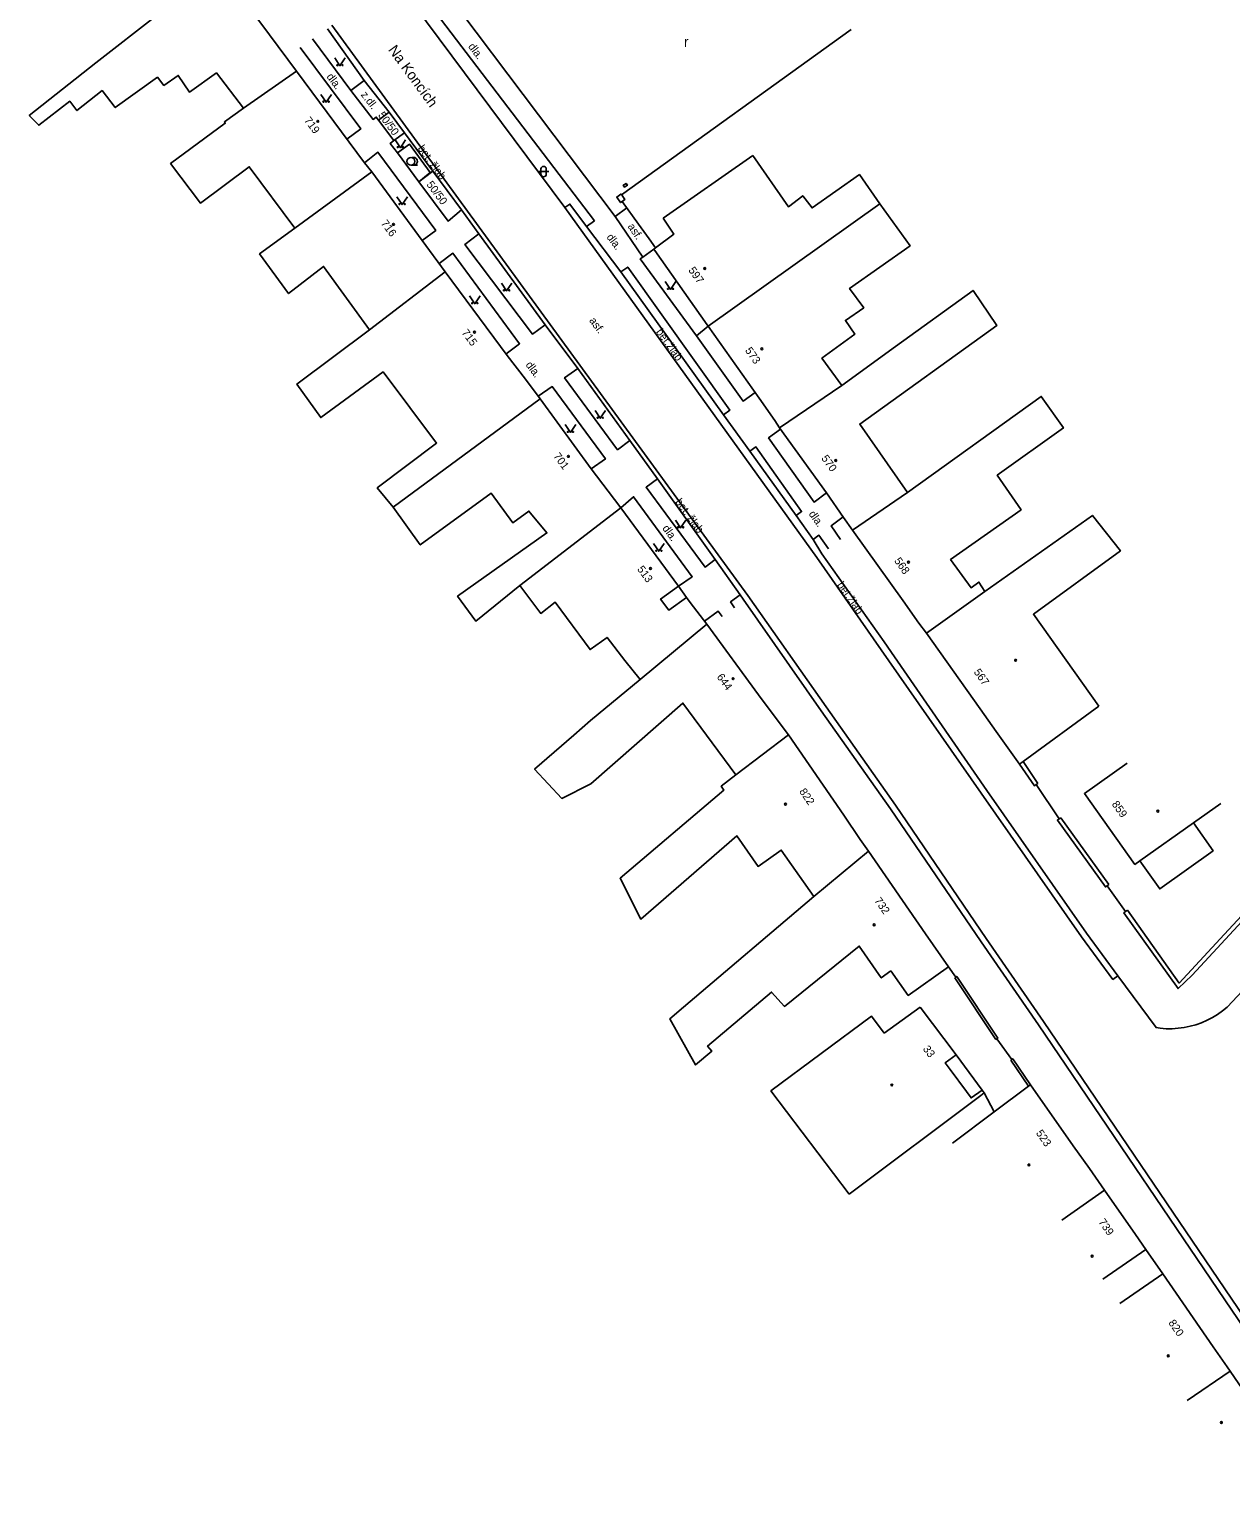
# Model space of a CAD drawing. Extents: x -577457 to -568404, y -1208466 to -1201387.
# Drawn here: x -573806.6 to -573691.6, y -1206482.1 to -1206342.6 of the extents above; entities that cross this region are included whole.
import ezdxf

# ---------------------------------------------------------------- set-up
doc = ezdxf.new("R2010")
doc.units = 0
for name, color, linetype in [('BUDOVY_MĚŘ', 7, 'Continuous'), ('BUDOVY_NEMĚŘ', 7, 'Continuous'), ('NÁZVY_ULIC_TOK_SMĚR', 7, 'Continuous'), ('OBVOD_PILÍŘE', 7, 'Continuous'), ('POMOC_POPIS', 7, 'Continuous'), ('ROZHRANÍ_PLOCH', 7, 'Continuous'), ('ZN_BUDOV', 7, 'Continuous'), ('ZN_DOPLŇKOVÉ', 7, 'Continuous'), ('ZN_KULTUR', 7, 'Continuous'), ('Č_POPIS_ORIENT', 7, 'Continuous')]:
    doc.layers.add(name, color=color, linetype=linetype)

msp = doc.modelspace()

# ---------------------------------------------------------------- linework, layer by layer
at = {"layer": 'BUDOVY_MĚŘ'}
for points in [[(-573788.34, -1206336.7), (-573783.6, -1206343.11), (-573781, -1206346.6)], [(-573786.08, -1206350.13), (-573781, -1206346.6)], [(-573781, -1206346.6), (-573774.51, -1206355.38), (-573773.8, -1206356.24)], [(-573745.94, -1206360.67), (-573737.35, -1206354.66)], [(-573781.16, -1206361.61), (-573773.8, -1206356.24)], [(-573773.8, -1206356.24), (-573768.98, -1206362.8)], [(-573725.21, -1206359.3), (-573741.63, -1206370.99)], [(-573746.66, -1206363.51), (-573744.93, -1206362.21), (-573745.94, -1206360.67)], [(-573768.98, -1206362.8), (-573766.78, -1206365.79)], [(-573746.82, -1206363.63), (-573746.66, -1206363.51)], [(-573746.74, -1206363.75), (-573746.82, -1206363.63)], [(-573741.72, -1206370.86), (-573746.74, -1206363.75)], [(-573774.03, -1206371.34), (-573766.78, -1206365.79)], [(-573766.78, -1206365.79), (-573760.84, -1206373.8), (-573759.1, -1206376.08), (-573757.69, -1206377.95)], [(-573741.63, -1206370.99), (-573741.72, -1206370.86)], [(-573734.8, -1206380.72), (-573735.24, -1206380.04), (-573736.77, -1206377.88), (-573741.63, -1206370.99)], [(-573728.85, -1206376.67), (-573734.8, -1206380.72)], [(-573771.75, -1206388.32), (-573757.69, -1206377.95)], [(-573757.69, -1206377.95), (-573752.81, -1206384.66), (-573751.18, -1206386.8), (-573749.98, -1206388.38)], [(-573734.8, -1206380.72), (-573730.31, -1206386.96), (-573728.68, -1206389.3), (-573727.82, -1206390.52)], [(-573722.58, -1206386.91), (-573727.82, -1206390.52)], [(-573759.64, -1206395.81), (-573749.98, -1206388.38)], [(-573749.98, -1206388.38), (-573744.48, -1206395.88)], [(-573727.82, -1206390.52), (-573722.98, -1206397.29), (-573721.47, -1206399.41), (-573720.74, -1206400.38)], [(-573743.7, -1206396.95), (-573745.39, -1206398.19), (-573746.18, -1206397.12), (-573744.48, -1206395.88)], [(-573744.48, -1206395.88), (-573743.7, -1206396.95)], [(-573743.7, -1206396.95), (-573743.34, -1206397.44), (-573741.76, -1206399.52)], [(-573715.18, -1206396.4), (-573720.74, -1206400.38)], [(-573748.12, -1206404.8), (-573741.76, -1206399.52)], [(-573741.76, -1206399.52), (-573736.82, -1206406.27), (-573735.22, -1206408.42), (-573733.96, -1206410.11)], [(-573720.74, -1206400.38), (-573715.62, -1206407.61), (-573714.1, -1206409.78), (-573711.85, -1206412.91)], [(-573711.52, -1206412.67), (-573704.26, -1206407.35)], [(-573738.99, -1206413.93), (-573733.96, -1206410.11)], [(-573733.96, -1206410.11), (-573728.67, -1206417.8), (-573727.08, -1206420.11), (-573726.3, -1206421.22)], [(-573711.85, -1206412.91), (-573711.52, -1206412.67)], [(-573701.56, -1206412.82), (-573705.64, -1206415.72), (-573700.82, -1206422.5), (-573700.34, -1206422.16)], [(-573692.6, -1206416.67), (-573695.23, -1206418.53)], [(-573700.34, -1206422.16), (-573695.23, -1206418.53)], [(-573700.34, -1206422.16), (-573698.44, -1206424.84), (-573693.34, -1206421.19), (-573695.23, -1206418.53)], [(-573731.54, -1206425.58), (-573726.3, -1206421.22)], [(-573726.3, -1206421.22), (-573722.41, -1206426.88), (-573720.84, -1206429.14), (-573718.64, -1206432.31)], [(-573718.64, -1206432.31), (-573722.49, -1206435.04), (-573724.16, -1206432.69)], [(-573721.37, -1206436.16), (-573724.79, -1206438.66)], [(-573717.9, -1206440.72), (-573721.37, -1206436.16)], [(-573718.48, -1206442.13), (-573718.95, -1206441.48), (-573717.9, -1206440.72)], [(-573715.44, -1206444.09), (-573717.9, -1206440.72)], [(-573728.16, -1206454.05), (-573715.57, -1206444.6)], [(-573716.94, -1206444.23), (-573716.49, -1206444.85), (-573715.44, -1206444.09)], [(-573715.57, -1206444.6), (-573715.24, -1206444.36)], [(-573715.24, -1206444.36), (-573715.44, -1206444.09)], [(-573710.98, -1206443.71), (-573714.28, -1206446.18)], [(-573710.8, -1206443.58), (-573710.98, -1206443.71)], [(-573703.72, -1206453.68), (-573705.17, -1206451.59), (-573706.73, -1206449.43), (-573710.8, -1206443.58)], [(-573714.28, -1206446.18), (-573718.28, -1206449.18)], [(-573707.82, -1206456.54), (-573703.72, -1206453.68)], [(-573699.78, -1206459.36), (-573700.77, -1206457.92), (-573703.72, -1206453.68)], [(-573703.89, -1206462.2), (-573699.78, -1206459.36)], [(-573702.27, -1206464.52), (-573698.15, -1206461.68)], [(-573698.15, -1206461.68), (-573693.32, -1206468.67), (-573691.99, -1206470.58), (-573691.72, -1206470.98)], [(-573695.83, -1206473.81), (-573691.72, -1206470.98)], [(-573691.72, -1206470.98), (-573687.74, -1206476.75), (-573686.04, -1206479.23), (-573690.15, -1206482.06)]]:
    msp.add_lwpolyline(points, dxfattribs=at)
at = {"layer": 'BUDOVY_NEMĚŘ'}
for points in [[(-573771.75, -1206388.32), (-573773.28, -1206386.47), (-573767.61, -1206382.19), (-573772.73, -1206375.38), (-573778.69, -1206379.75), (-573780.96, -1206376.54), (-573774.03, -1206371.34), (-573778.42, -1206365.28), (-573781.76, -1206367.88), (-573784.54, -1206364.08), (-573781.16, -1206361.61), (-573785.52, -1206355.74), (-573790.18, -1206359.24), (-573793.05, -1206355.44), (-573787.81, -1206351.59), (-573787.89, -1206351.46), (-573786.08, -1206350.13), (-573788.66, -1206346.77), (-573791.24, -1206348.6), (-573792.32, -1206347.01), (-573793.68, -1206347.97), (-573794.31, -1206347.19), (-573798.33, -1206350.08), (-573799.6, -1206348.45), (-573802, -1206350.37), (-573802.69, -1206349.48), (-573805.66, -1206351.78), (-573806.57, -1206350.85), (-573800.19, -1206345.81), (-573794.3, -1206341.21)], [(-573737.35, -1206354.66), (-573733.96, -1206359.57), (-573732.58, -1206358.52), (-573731.7, -1206359.69), (-573727.16, -1206356.49), (-573725.21, -1206359.3), (-573722.32, -1206363.31), (-573728.1, -1206367.38), (-573726.76, -1206369.24), (-573728.5, -1206370.45), (-573727.6, -1206371.76), (-573730.76, -1206374.07), (-573728.85, -1206376.67)], [(-573728.85, -1206376.67), (-573723.73, -1206372.96), (-573716.3, -1206367.58), (-573714.02, -1206370.93), (-573727.13, -1206380.37), (-573722.58, -1206386.91), (-573709.78, -1206377.72), (-573707.65, -1206380.73), (-573713.98, -1206385.27), (-573711.7, -1206388.56), (-573718.45, -1206393.34), (-573716.49, -1206396.03), (-573715.73, -1206395.48), (-573715.18, -1206396.4), (-573704.88, -1206389.11), (-573702.2, -1206392.49), (-573710.52, -1206398.57), (-573704.26, -1206407.35)], [(-573759.64, -1206395.81), (-573763.84, -1206399.24), (-573765.6, -1206396.84), (-573757.05, -1206390.78), (-573758.78, -1206388.69), (-573760.31, -1206389.82), (-573762.37, -1206386.99), (-573769.16, -1206391.93), (-573771.75, -1206388.32)], [(-573748.12, -1206404.8), (-573749.61, -1206402.98), (-573751.3, -1206400.78), (-573752.93, -1206401.94), (-573756.27, -1206397.4), (-573757.65, -1206398.49), (-573759.64, -1206395.81)], [(-573738.99, -1206413.93), (-573744.05, -1206407.06), (-573752.84, -1206414.78), (-573755.64, -1206416.18), (-573758.23, -1206413.39), (-573754.48, -1206410.13), (-573752.88, -1206408.73), (-573748.12, -1206404.8)], [(-573731.54, -1206425.58), (-573734.64, -1206421.13), (-573736.85, -1206422.69), (-573738.89, -1206419.78), (-573748.08, -1206427.73), (-573750.05, -1206423.83), (-573740.12, -1206415.39), (-573740.38, -1206415.02), (-573738.99, -1206413.93)], [(-573724.16, -1206432.69), (-573725.08, -1206433.37), (-573727.19, -1206430.32), (-573734.32, -1206436.09), (-573735.57, -1206434.72), (-573741.68, -1206439.89), (-573741.28, -1206440.36), (-573742.84, -1206441.68), (-573745.31, -1206437.29), (-573743.99, -1206436.17), (-573731.54, -1206425.58)], [(-573728.16, -1206454.05), (-573735.63, -1206444.18), (-573726, -1206437.03), (-573724.79, -1206438.66)]]:
    msp.add_lwpolyline(points, dxfattribs=at)
at = {"layer": 'OBVOD_PILÍŘE'}
msp.add_lwpolyline([(-573749.62, -1206357.43), (-573749.49, -1206357.34), (-573749.36, -1206357.52), (-573749.62, -1206357.7), (-573749.75, -1206357.52), (-573749.62, -1206357.43)], dxfattribs=at)
at = {"layer": 'ROZHRANÍ_PLOCH'}
for points in [[(-573785.62, -1206317.39), (-573777.46, -1206328.14), (-573752.5, -1206360.91)], [(-573786.31, -1206317.99), (-573780.58, -1206325.72), (-573755.33, -1206359.63)], [(-573750.52, -1206360.5), (-573774.1, -1206329.23), (-573773.24, -1206327.04), (-573768.38, -1206323.44)], [(-573774.52, -1206347.48), (-573778.03, -1206342.54)], [(-573777.62, -1206342.19), (-573737.84, -1206396.78)], [(-573780.65, -1206344.34), (-573774.86, -1206352.12), (-573776.19, -1206353.11)], [(-573775.81, -1206348.44), (-573779.47, -1206343.51)], [(-573775.81, -1206348.44), (-573774.52, -1206347.48)], [(-573772.14, -1206350.53), (-573773.16, -1206351.28), (-573773.37, -1206351), (-573773.68, -1206351.21), (-573775.81, -1206348.44)], [(-573774.52, -1206347.48), (-573772.14, -1206350.53)], [(-573773.16, -1206351.28), (-573771.68, -1206353.25)], [(-573770.67, -1206352.5), (-573772.14, -1206350.53)], [(-573767.95, -1206356.17), (-573770.67, -1206352.5), (-573771.68, -1206353.25)], [(-573771.68, -1206353.25), (-573772.03, -1206353.51), (-573771.35, -1206354.43)], [(-573768.98, -1206362.8), (-573767.69, -1206361.83), (-573773.21, -1206354.36), (-573774.51, -1206355.38)], [(-573769.3, -1206357.18), (-573771.35, -1206354.43)], [(-573769.3, -1206357.18), (-573767.95, -1206356.17)], [(-573765.22, -1206359.88), (-573767.95, -1206356.17)], [(-573765.22, -1206359.88), (-573766.5, -1206360.94), (-573769.3, -1206357.18)], [(-573753.27, -1206361.46), (-573754.86, -1206359.32), (-573755.33, -1206359.63)], [(-573755.33, -1206359.63), (-573731.25, -1206393.13)], [(-573749.42, -1206359.67), (-573750.52, -1206360.5)], [(-573749.92, -1206358.43), (-573749.97, -1206358.36), (-573750.38, -1206358.65), (-573750.01, -1206359.17), (-573749.86, -1206359.06)], [(-573749.87, -1206358.51), (-573749.92, -1206358.43)], [(-573749.86, -1206359.06), (-573749.61, -1206358.88), (-573749.87, -1206358.51)], [(-573763.57, -1206362.18), (-573765.22, -1206359.88)], [(-573753.27, -1206361.46), (-573752.5, -1206360.91)], [(-573750.52, -1206360.5), (-573747.89, -1206364.4)], [(-573763.57, -1206362.18), (-573764.9, -1206363.17), (-573758.44, -1206371.76), (-573757.21, -1206370.86)], [(-573757.21, -1206370.86), (-573763.57, -1206362.18)], [(-573753.27, -1206361.46), (-573749.99, -1206365.79)], [(-573747.28, -1206362.63), (-573748.28, -1206361.23)], [(-573760.94, -1206373.66), (-573759.66, -1206372.69), (-573766.05, -1206364.02), (-573767.37, -1206364.99)], [(-573740.15, -1206379.47), (-573739.56, -1206379.05), (-573749.33, -1206365.35), (-573749.99, -1206365.79)], [(-573749.99, -1206365.79), (-573740.15, -1206379.47)], [(-573702.44, -1206433.16), (-573698.8, -1206438.12), (-573698.4, -1206438.17), (-573697.83, -1206438.22), (-573697.25, -1206438.22), (-573696.68, -1206438.18), (-573696.11, -1206438.11), (-573695.54, -1206437.99), (-573694.99, -1206437.84), (-573694.44, -1206437.65), (-573693.92, -1206437.42), (-573693.41, -1206437.16), (-573692.91, -1206436.86), (-573692.44, -1206436.52), (-573692, -1206436.16), (-573628.15, -1206368.07)], [(-573754.09, -1206375.05), (-573757.21, -1206370.86)], [(-573742.75, -1206371.92), (-573738.3, -1206378.17), (-573737.13, -1206377.36)], [(-573749.11, -1206381.93), (-573750.29, -1206382.82), (-573755.36, -1206375.94), (-573754.09, -1206375.05)], [(-573754.09, -1206375.05), (-573749.11, -1206381.93)], [(-573752.81, -1206384.66), (-573751.46, -1206383.7), (-573756.54, -1206376.78), (-573757.88, -1206377.7)], [(-573740.15, -1206379.47), (-573737.64, -1206382.96)], [(-573746.47, -1206385.61), (-573749.11, -1206381.93)], [(-573734.7, -1206380.86), (-573735.85, -1206381.7), (-573731.51, -1206387.84), (-573730.31, -1206386.96)], [(-573733.21, -1206389.12), (-573732.69, -1206388.74), (-573737.07, -1206382.55), (-573737.64, -1206382.96)], [(-573737.64, -1206382.96), (-573733.21, -1206389.12)], [(-573746.47, -1206385.61), (-573747.57, -1206386.42), (-573741.92, -1206394.06), (-573740.97, -1206393.33)], [(-573740.97, -1206393.33), (-573746.47, -1206385.61)], [(-573744.48, -1206395.88), (-573743.15, -1206394.98), (-573748.77, -1206387.32), (-573749.98, -1206388.38)], [(-573731.6, -1206391.41), (-573733.21, -1206389.12)], [(-573728.96, -1206391.42), (-573729.88, -1206390.11), (-573728.71, -1206389.25)], [(-573730.13, -1206392.32), (-573731.04, -1206391), (-573731.6, -1206391.41)], [(-573731.6, -1206391.41), (-573730.77, -1206392.77)], [(-573731.25, -1206393.13), (-573724.36, -1206403.02)], [(-573730.77, -1206392.77), (-573724.8, -1206401.21), (-573723.81, -1206402.64)], [(-573738.57, -1206396.7), (-573740.97, -1206393.33)], [(-573738.3, -1206397.12), (-573738.57, -1206396.7), (-573739.48, -1206397.39), (-573739.11, -1206397.94)], [(-573738.3, -1206397.12), (-573730.82, -1206407.8)], [(-573730.34, -1206407.44), (-573737.84, -1206396.78)], [(-573740.28, -1206398.78), (-573740.68, -1206398.27), (-573741.98, -1206399.24)], [(-573723.81, -1206402.64), (-573714.98, -1206415.42), (-573705.44, -1206429.07), (-573702.44, -1206433.16)], [(-573702.44, -1206433.16), (-573702.92, -1206433.51), (-573705.93, -1206429.42), (-573715.53, -1206415.68), (-573724.36, -1206403.02)], [(-573730.82, -1206407.8), (-573724.2, -1206417.19), (-573715.53, -1206429.92), (-573710.05, -1206437.86), (-573689.62, -1206468.03), (-573684.17, -1206476.09), (-573683.06, -1206477.75)], [(-573683.06, -1206477.75), (-573682.56, -1206477.42), (-573683.68, -1206475.76), (-573689.13, -1206467.69), (-573709.56, -1206437.52), (-573715.04, -1206429.58), (-573723.71, -1206416.84), (-573730.34, -1206407.44)], [(-573710.26, -1206414.86), (-573710.43, -1206414.98), (-573711.85, -1206412.91)], [(-573710.1, -1206414.75), (-573710.26, -1206414.86)], [(-573703.47, -1206424.54), (-573703.64, -1206424.66), (-573708.23, -1206418.26), (-573708.07, -1206418.15)], [(-573708.07, -1206418.15), (-573707.91, -1206418.03)], [(-573701.71, -1206427.01), (-573701.87, -1206427.12), (-573696.69, -1206434.39), (-573695.34, -1206433.11), (-573685.81, -1206422.81)], [(-573703.31, -1206424.43), (-573703.47, -1206424.54)], [(-573701.54, -1206426.89), (-573701.71, -1206427.01)], [(-573717.94, -1206433.29), (-573718.04, -1206433.35)], [(-573714.02, -1206439.19), (-573713.93, -1206439.13), (-573717.85, -1206433.22), (-573717.94, -1206433.29)], [(-573714.12, -1206439.26), (-573714.02, -1206439.19)], [(-573712.6, -1206441.16), (-573712.69, -1206441.22)], [(-573710.8, -1206443.58), (-573712.5, -1206441.09), (-573712.6, -1206441.16)], [(-573714.28, -1206446.18), (-573715.24, -1206444.36)]]:
    msp.add_lwpolyline(points, dxfattribs=at)
at = {"layer": 'ZN_BUDOV'}
for centre in [(-573778.96, -1206351.4), (-573771.73, -1206361.26), (-573741.96, -1206365.48), (-573763.98, -1206371.57), (-573736.5, -1206373.17), (-573755, -1206383.46), (-573729.43, -1206383.86), (-573747.15, -1206394.19), (-573722.48, -1206393.58), (-573712.23, -1206402.97), (-573739.25, -1206404.73), (-573734.24, -1206416.74), (-573698.62, -1206417.4), (-573725.76, -1206428.28), (-573724.06, -1206443.61), (-573710.95, -1206451.26), (-573704.91, -1206459.98), (-573697.63, -1206469.53), (-573692.55, -1206475.91)]:
    msp.add_circle(centre, 0.0875, dxfattribs=at)
at = {"layer": 'ZN_DOPLŇKOVÉ'}
for points in [[(-573727.94, -1206342.62), (-573749.92, -1206358.43)], [(-573769.3, -1206357.18), (-573768.22, -1206356.3), (-573770.19, -1206353.59), (-573771.35, -1206354.43)], [(-573748.28, -1206361.23), (-573749.86, -1206359.06)], [(-573746.82, -1206363.63), (-573747.89, -1206364.4)], [(-573747.28, -1206362.63), (-573746.66, -1206363.51)], [(-573747.89, -1206364.4), (-573748.12, -1206364.56), (-573742.75, -1206371.92), (-573741.63, -1206370.99)], [(-573711.52, -1206412.67), (-573710.1, -1206414.75)], [(-573710.26, -1206414.86), (-573708.07, -1206418.15)], [(-573707.91, -1206418.03), (-573703.31, -1206424.43)], [(-573701.54, -1206426.89), (-573696.58, -1206433.85), (-573692.67, -1206429.63), (-573686.11, -1206422.54)], [(-573703.47, -1206424.54), (-573701.71, -1206427.01)], [(-573717.94, -1206433.29), (-573718.64, -1206432.31)], [(-573714.12, -1206439.26), (-573718.04, -1206433.35)], [(-573714.02, -1206439.19), (-573712.6, -1206441.16)], [(-573710.98, -1206443.71), (-573712.69, -1206441.22)], [(-573718.48, -1206442.13), (-573716.94, -1206444.23)], [(-573699.78, -1206459.36), (-573698.15, -1206461.68)]]:
    msp.add_lwpolyline(points, dxfattribs=at)
at = {"layer": 'ZN_KULTUR'}
for p, q in [((-573770.06, -1206355.6), (-573769.44, -1206355.6)), ((-573757.87, -1206356.21), (-573756.87, -1206356.21)), ((-573757.62, -1206356.46), (-573757.62, -1206355.96)), ((-573757.12, -1206356.46), (-573757.12, -1206355.96))]:
    msp.add_line(p, q, dxfattribs=at)
for points in [[(-573777.35, -1206345.33), (-573776.85, -1206346.08), (-573776.35, -1206345.33)], [(-573778.67, -1206348.82), (-573778.17, -1206349.57), (-573777.67, -1206348.82)], [(-573771.57, -1206353.17), (-573771.07, -1206353.92), (-573770.57, -1206353.17)], [(-573771.4, -1206358.62), (-573770.9, -1206359.37), (-573770.4, -1206358.62)], [(-573761.41, -1206366.87), (-573760.91, -1206367.62), (-573760.41, -1206366.87)], [(-573745.73, -1206366.74), (-573745.23, -1206367.49), (-573744.73, -1206366.74)], [(-573764.45, -1206368.11), (-573763.95, -1206368.86), (-573763.45, -1206368.11)], [(-573752.45, -1206379.06), (-573751.95, -1206379.81), (-573751.45, -1206379.06)], [(-573755.3, -1206380.42), (-573754.8, -1206381.17), (-573754.3, -1206380.42)], [(-573744.77, -1206389.55), (-573744.27, -1206390.3), (-573743.77, -1206389.55)], [(-573746.85, -1206391.79), (-573746.35, -1206392.54), (-573745.85, -1206391.79)]]:
    msp.add_lwpolyline(points, dxfattribs=at)
for centre, radius in [((-573777.1, -1206346.03), 0.05), ((-573776.6, -1206346.03), 0.05), ((-573778.42, -1206349.52), 0.05), ((-573777.92, -1206349.52), 0.05), ((-573771.32, -1206353.87), 0.05), ((-573770.82, -1206353.87), 0.05), ((-573770.06, -1206355.23), 0.375), ((-573771.15, -1206359.32), 0.05), ((-573770.65, -1206359.32), 0.05), ((-573761.16, -1206367.57), 0.05), ((-573760.66, -1206367.57), 0.05), ((-573745.48, -1206367.44), 0.05), ((-573744.98, -1206367.44), 0.05), ((-573764.2, -1206368.81), 0.05), ((-573763.7, -1206368.81), 0.05), ((-573752.2, -1206379.76), 0.05), ((-573751.7, -1206379.76), 0.05), ((-573755.05, -1206381.12), 0.05), ((-573754.55, -1206381.12), 0.05), ((-573744.52, -1206390.25), 0.05), ((-573744.02, -1206390.25), 0.05), ((-573746.6, -1206392.49), 0.05), ((-573746.1, -1206392.49), 0.05)]:
    msp.add_circle(centre, radius, dxfattribs=at)
for centre, radius, start, end in [((-573769.81, -1206355.23), 0.375, 249.4944, 109.0474), ((-573757.37, -1206355.96), 0.25, 0, 180), ((-573757.37, -1206356.46), 0.25, 180, 360)]:
    msp.add_arc(centre, radius, start, end, dxfattribs=at)

# ---------------------------------------------------------------- texts
at = {"layer": 'NÁZVY_ULIC_TOK_SMĚR'}
msp.add_text('Na Koncích', height=1, rotation=306.08, dxfattribs=at).set_placement((-573772.28, -1206344.56))
at = {"layer": 'POMOC_POPIS'}
for s, rotation, p in [('dla.', 307.3, (-573764.63, -1206344.25)), ('dla.', 306.66, (-573778.17, -1206347.13)), ('z.dl.', 307.56, (-573774.89, -1206348.87)), ('50/50', 306.92, (-573773.24, -1206350.82)), ('bet. žlab', 306.08, (-573769.45, -1206354)), ('50/50', 306.67, (-573768.61, -1206357.45)), ('dla.', 307.14, (-573751.39, -1206362.49)), ('asf.', 303.99, (-573749.36, -1206361.46)), ('asf.', 306.08, (-573753.05, -1206370.47)), ('bet.žlab', 305.71, (-573746.65, -1206371.55)), ('dla.', 307.14, (-573759.13, -1206374.71)), ('bet. žlab', 306.08, (-573744.82, -1206387.82)), ('dla.', 305.11, (-573732.05, -1206388.97)), ('dla.', 306.27, (-573746.06, -1206390.35)), ('bet.žlab', 304.86, (-573729.34, -1206395.76))]:
    msp.add_text(s, height=0.75, rotation=rotation, dxfattribs=at).set_placement(p)
at = {"layer": 'ZN_KULTUR'}
msp.add_text('r', height=1, dxfattribs=at).set_placement((-573743.95, -1206344.29))
at = {"layer": 'Č_POPIS_ORIENT'}
for s, rotation, p in [('719', 306.48, (-573780.31, -1206351.32)), ('716', 306.38, (-573772.97, -1206361.17)), ('597', 305.22, (-573743.56, -1206365.65)), ('715', 306.56, (-573765.25, -1206371.63)), ('573', 305.2, (-573738.14, -1206373.33)), ('701', 306.04, (-573756.47, -1206383.44)), ('570', 305.76, (-573730.85, -1206383.65)), ('568', 305.52, (-573723.88, -1206393.46)), ('513', 306.25, (-573748.46, -1206394.26)), ('644', 306.18, (-573740.85, -1206404.57)), ('567', 305.31, (-573716.27, -1206404.1)), ('822', 304.48, (-573732.96, -1206415.53)), ('859', 305.36, (-573703.07, -1206416.74)), ('732', 304.54, (-573725.77, -1206425.97)), ('33', 307.23, (-573721.14, -1206440.17)), ('523', 304.73, (-573710.32, -1206448.21)), ('739', 304.81, (-573704.34, -1206456.72)), ('820', 304.64, (-573697.65, -1206466.37))]:
    msp.add_text(s, height=0.75, rotation=rotation, dxfattribs=at).set_placement(p)

doc.saveas('drawing.dxf')
